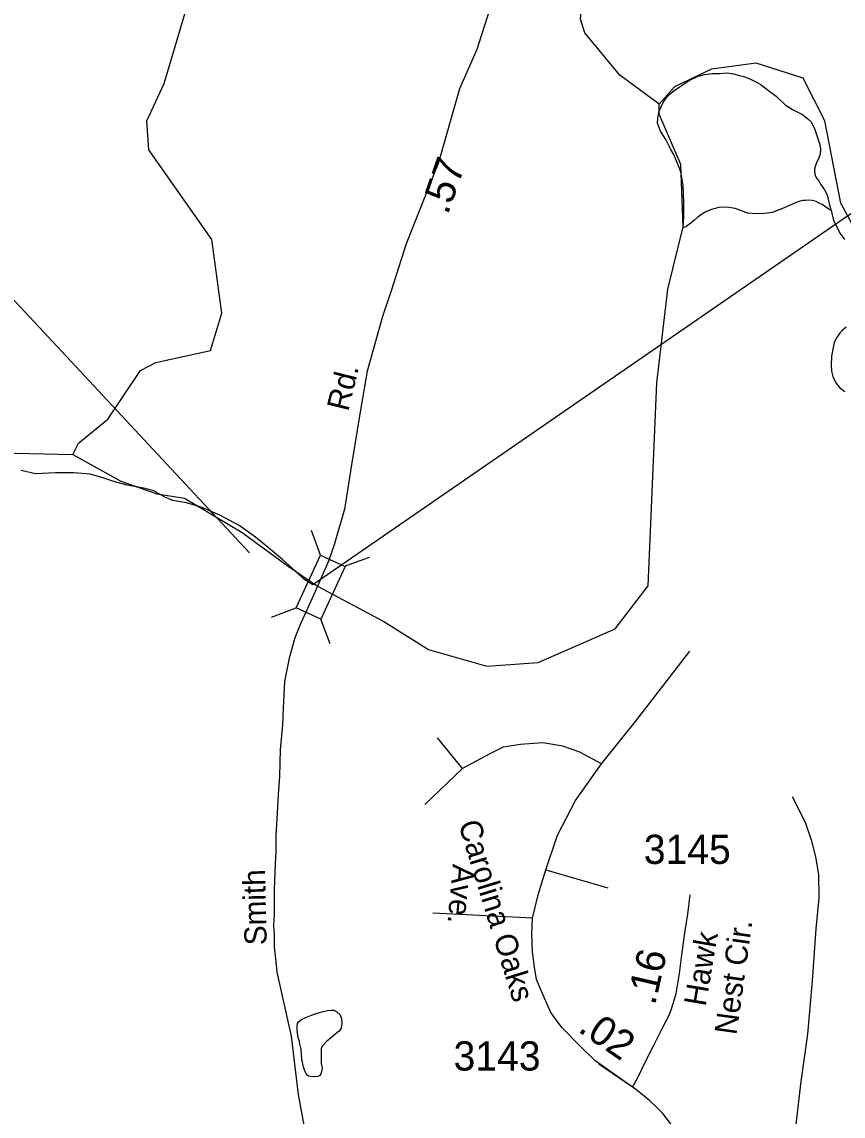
# Model space of a CAD drawing. Extents: x 2082433 to 2279600, y 546599 to 755198.
# Drawn here: x 2151340 to 2154852, y 643108 to 647788 of the extents above; entities that cross this region are included whole.
import ezdxf

# ---------------------------------------------------------------- set-up
doc = ezdxf.new("R2010")
doc.units = 0
for name, color, linetype in [('Exist Boundary Political Fire Districts', 7, 'Continuous'), ('Exist Hydrographic Creek Single Shore', 7, 'Continuous'), ('Exist Hydrographic Misc Water Feature', 7, 'Continuous'), ('Exist Road Non-System Type 51', 7, 'Continuous'), ('Exist Road Secondary Mileage Hundredths English Label', 7, 'Continuous'), ('Exist Road Secondary Structure Standard Bridge CELL', 7, 'Continuous'), ('Exist Road Secondary Structure Standard Bridge Number Label', 7, 'Continuous'), ('Exist Road Secondary Type 51 Attributed', 7, 'Continuous'), ('Exist Road Secondary Type 51 Label', 7, 'Continuous'), ('Exist Road Secondary Type 51 Number Label', 7, 'Continuous')]:
    doc.layers.add(name, color=color, linetype=linetype)

msp = doc.modelspace()

# ---------------------------------------------------------------- linework, layer by layer
at = {"layer": 'Exist Boundary Political Fire Districts'}
msp.add_lwpolyline([(2162383.5, 651697), (2157115.7, 648505.9), (2152584.3, 645379.7), (2152545.5, 645403.9), (2152513.3, 645435.9), (2152454.1, 645489.1), (2152394.8, 645538.8), (2152339.4, 645583.9), (2152268.9, 645633.7), (2152189.8, 645676.9), (2152106.1, 645711.9), (2152043.8, 645730.7), (2151984.7, 645741.4), (2151951.5, 645755.7), (2151904.7, 645782.9), (2151861.1, 645793.2), (2151790.7, 645806.4), (2151737.8, 645821), (2151685.9, 645837.6), (2151631.4, 645853.3), (2151561.3, 645858.8), (2151482.9, 645859.3), (2151398.3, 645855), (2151336.7, 645869.2)], dxfattribs=at)
at = {"layer": 'Exist Hydrographic Creek Single Shore'}
for points in [[(2151557.2, 645938.1), (2151582.2, 645986.8), (2151707.1, 646089.2), (2151847.2, 646296.3), (2151913.2, 646331.1), (2152146.1, 646382.1), (2152195.2, 646541.8), (2152152.1, 646857.7), (2151883.3, 647240.3), (2151874.3, 647365.2), (2151948.3, 647524.4), (2152185.1, 648323.3), (2152209.3, 648522.9), (2152307.1, 648950.6), (2152297.3, 649124.6), (2152238.3, 649316.1), (2152279.3, 649515.4), (2152268.2, 649833.8), (2152301.2, 649898.7), (2152641.2, 650318.2), (2152706.2, 650467.8), (2152543.4, 651307.6)], [(2154065.3, 647435.5), (2153897.3, 647560.2), (2153747.2, 647740.4), (2153729.2, 647799.9), (2153761.2, 648156.7), (2154033.3, 648708.8), (2154039.2, 648967.9), (2154072.3, 649075.4), (2154054.2, 649249.6), (2154012.4, 649316.1), (2154003.4, 649532.8), (2153877.3, 649765), (2153732.3, 650332.2), (2153728.4, 650932.5), (2153836.3, 651097.6)], [(2154918.3, 646873.6), (2154842.2, 647013), (2154773.3, 647365.3), (2154681.2, 647547.6), (2154480.3, 647610.7), (2154289.2, 647585.1), (2154131.3, 647509.5), (2154065.3, 647435.5)], [(2151557.2, 645938.1), (2151763.6, 645823.2), (2151916.7, 645770.1), (2152035.4, 645751.3), (2152282.1, 645604.4), (2152478.9, 645460.7), (2152604.7, 645374.3), (2152888.1, 645223.2), (2153078.7, 645104.4), (2153328.6, 645032.6), (2153547.2, 645048.2), (2153877.2, 645192.3), (2154018.3, 645376.4), (2154055.2, 646244.9), (2154102.2, 646644.1), (2154168.2, 646911.8), (2154158.1, 647177.7), (2154065.3, 647392.8), (2154065.3, 647435.5)], [(2148860.5, 644799), (2149232.1, 644692.9), (2149574.1, 644561.3), (2149657.2, 644585.9), (2149690, 644627.9), (2149747, 645026.9), (2149829, 645235.2), (2149953.1, 645370.4), (2150086.2, 645371), (2150345.1, 645264.1), (2150595.1, 645314.8), (2150819, 645441.4), (2150926.1, 645560.6), (2151133.2, 645877.9), (2151249.2, 645944.4), (2151557.2, 645938.1)]]:
    msp.add_lwpolyline(points, dxfattribs=at)
at = {"layer": 'Exist Hydrographic Misc Water Feature'}
for points in [[(2154167.3, 646906.9), (2154171, 646955), (2154170.8, 647015.1), (2154168.1, 647088.9), (2154158.1, 647144.8), (2154149.6, 647168.8), (2154139.6, 647192.6), (2154129.3, 647218.5), (2154115.6, 647242.4), (2154093.3, 647284.4), (2154070.7, 647320.2), (2154058.6, 647354.1), (2154058.8, 647375.9), (2154064.3, 647402.3), (2154074.4, 647424.3), (2154084, 647446.4), (2154103.7, 647472.6), (2154123.8, 647490.7), (2154159.7, 647514.8), (2154193.5, 647536.8), (2154229.2, 647555), (2154259.6, 647563.4), (2154291.3, 647567.5), (2154323.1, 647567.6), (2154355.3, 647569.6), (2154383.2, 647566.2), (2154409.2, 647558.2), (2154427.3, 647554.3), (2154453.1, 647544.2), (2154481.4, 647530.6), (2154501.7, 647518.6), (2154527.6, 647498.9), (2154565.9, 647470.8), (2154603.8, 647433), (2154635.8, 647413.6), (2154678.1, 647391.8), (2154700.6, 647373.8), (2154714.6, 647359.9), (2154730.4, 647327.9), (2154740.6, 647298), (2154751.1, 647268), (2154755, 647246.3), (2154753.1, 647222.3), (2154747.6, 647206.1), (2154739.4, 647188.3), (2154733.2, 647174.2), (2154729.7, 647158.1), (2154729.7, 647148), (2154731.8, 647132.2), (2154737.3, 647120), (2154747.8, 647108.3), (2154755.6, 647094.1), (2154772, 647070.2), (2154784.1, 647048.5), (2154794.1, 647004.4), (2154800.9, 646980.6)], [(2154800.9, 646980.6), (2154786.3, 646990.5), (2154762.3, 647006.4), (2154750, 647012.3), (2154736.5, 647020), (2154720.1, 647024.1), (2154704.3, 647026.1), (2154690.4, 647023.8), (2154680.1, 647024.1), (2154668.4, 647021.8), (2154650.4, 647015.6), (2154610.2, 646997.3), (2154550.5, 646973.1), (2154516.3, 646969), (2154484.5, 646966.9), (2154442.7, 646970.3), (2154410.7, 646982.5), (2154390.6, 646990.4), (2154354.5, 646995.8), (2154320.7, 646993.7), (2154288.7, 646985.5), (2154264.5, 646975.4), (2154242.5, 646961.3), (2154231.1, 646953.3), (2154214.6, 646939.1), (2154195, 646923), (2154181, 646913), (2154167.3, 646906.9)], [(2154800.9, 646980.6), (2154810.9, 646938.6), (2154839, 646882.8), (2154857.3, 646856.9)], [(2154865.5, 646483), (2154847, 646467.1), (2154839.4, 646458.9), (2154825.3, 646438.7), (2154813.6, 646416.6), (2154807.7, 646388.7), (2154802.3, 646358.7), (2154800.3, 646318.8), (2154802.1, 646294.6), (2154808.5, 646271), (2154820.8, 646244.8), (2154837, 646224.9), (2154858.9, 646206.9)], [(2152527.5, 643426.9), (2152521.5, 643444.8), (2152518.9, 643464.7), (2152517, 643476.7), (2152516.8, 643490.9), (2152518.7, 643504.9), (2152522.8, 643510.7), (2152535.1, 643521.1), (2152556.8, 643531.2), (2152578.5, 643539.2), (2152598.4, 643547.1), (2152616.5, 643553.3), (2152646.4, 643559.3), (2152662.6, 643561.8), (2152674.5, 643561.6), (2152686.6, 643553.7), (2152700.5, 643541.9), (2152706.9, 643523.9), (2152708.5, 643503.7), (2152705.3, 643483.9), (2152696.9, 643471.8), (2152687, 643464), (2152667.3, 643447.5), (2152643.1, 643427.6), (2152625.3, 643409.2), (2152621.6, 643403.3), (2152619.5, 643395.5), (2152619.5, 643365.5), (2152619.8, 643333.4), (2152624.1, 643313.3), (2152621.8, 643297.4), (2152618.1, 643289.5), (2152614.2, 643281.6), (2152605.8, 643277.5), (2152590.2, 643275.5), (2152573.8, 643277.1), (2152566.2, 643279.1), (2152558.2, 643285.1), (2152552.3, 643295), (2152543.9, 643316.9), (2152537.7, 643351.1), (2152533.6, 643394.7), (2152529.1, 643416.9), (2152527.5, 643426.9)]]:
    msp.add_lwpolyline(points, dxfattribs=at)
at = {"layer": 'Exist Road Non-System Type 51'}
for p, q in [((2153224.7, 644594.6), (2153117.7, 644726.5)), ((2153224.7, 644594.6), (2153063.5, 644440.8)), ((2153579.9, 644161), (2153845.1, 644084.8)), ((2153523.5, 643954.4), (2153097.9, 643976.4)), ((2153951.6, 643232.3), (2153807, 643330.3))]:
    msp.add_line(p, q, dxfattribs=at)
for points in [[(2153818.7, 644615.2), (2153964.5, 644795.4), (2154196.7, 645097.2)], [(2153818.7, 644615.2), (2153726.4, 644665), (2153653.2, 644689.9), (2153568.2, 644704.5), (2153471.5, 644697.2), (2153398.3, 644685.5), (2153340.4, 644657.6), (2153224.7, 644594.6)], [(2153579.9, 644161), (2153630.5, 644309), (2153706.7, 644458.4), (2153818.7, 644615.2)], [(2154829.1, 642503.1), (2154769, 642555.2), (2154734.1, 642592.5), (2154709.4, 642619.4), (2154687.9, 642654.3), (2154667.1, 642713.3), (2154654.5, 642769.2), (2154640.6, 642877.3), (2154646.3, 643037.2), (2154672.8, 643255.8), (2154701.6, 643458.4), (2154721.1, 643686.9), (2154736.1, 643909.3), (2154749.1, 644042), (2154747.5, 644140.9), (2154735, 644217.6), (2154717.5, 644284.7), (2154691.6, 644363.7), (2154634.9, 644474.1)], [(2153523.5, 643954.4), (2153547.7, 644054), (2153579.9, 644161)], [(2153951.6, 643232.3), (2153790.2, 643346.4), (2153722.8, 643410.9), (2153649.5, 643487.1), (2153601.2, 643551.5), (2153568.9, 643624.8), (2153541.1, 643692.2), (2153532.3, 643744.9), (2153523.5, 643810.9), (2153520.6, 643887), (2153523.5, 643954.4)]]:
    msp.add_lwpolyline(points, dxfattribs=at)
at = {"layer": 'Exist Road Secondary Structure Standard Bridge CELL'}
for p, q in [((2152617.2, 645507), (2152577.9, 645613.1)), ((2152720.1, 645459.8), (2152826.2, 645499.2)), ((2152407.3, 645242.6), (2152513.4, 645281.9)), ((2152658, 645127.5), (2152618.6, 645233.6))]:
    msp.add_line(p, q, dxfattribs=at)
msp.add_lwpolyline([(2152513.4, 645281.9), (2152616.8, 645507.2), (2152722, 645458.9), (2152618.6, 645233.6)], close=True, dxfattribs=at)
at = {"layer": 'Exist Road Secondary Structure Standard Bridge Number Label'}
msp.add_line((2152313.4, 645517.6), (2150356.1, 647615.6), dxfattribs=at)
at = {"layer": 'Exist Road Secondary Type 51 Attributed'}
for points in [[(2153528.7, 648232.4), (2153498.3, 648177.6), (2153444.2, 648071.9), (2153411.3, 648000.5), (2153372.8, 647914), (2153339.9, 647838.9), (2153285.8, 647669.9), (2153211.5, 647501.2), (2153121, 647186.6), (2152982.8, 646838.5), (2152918.7, 646637.1), (2152882.1, 646527.3), (2152816.3, 646294.8), (2152785.9, 646119.9), (2152749.1, 645893.8), (2152719.3, 645703.4), (2152704.7, 645654), (2152690, 645600.9), (2152674.9, 645551.5), (2152651.3, 645481.9), (2152604.7, 645374.3)], [(2152604.7, 645374.3), (2152588.2, 645339.1), (2152532.7, 645216.4), (2152507, 645154.2), (2152483.3, 645066.3), (2152463.1, 644967.5), (2152457.6, 644854), (2152454, 644780.7), (2152444.2, 644676.5), (2152440.8, 644560.6), (2152435.7, 644484.1), (2152430.2, 644379.8), (2152426.5, 644308.4), (2152426.5, 644238.8), (2152422.9, 644187.6), (2152419.2, 644077.7), (2152419.2, 644026.5), (2152419.2, 643969.7), (2152415.6, 643923.9), (2152419.2, 643883.7), (2152419.2, 643832.4), (2152426.5, 643768.3), (2152430.2, 643724.4), (2152491.6, 643450), (2152522, 643200.6), (2152555, 643014.8)], [(2153951.6, 643232.3), (2153976.9, 643278.7), (2154005.2, 643338.8), (2154040.3, 643409), (2154081, 643488.1), (2154106, 643537), (2154116.6, 643563), (2154127.1, 643594.7), (2154137.7, 643632.2), (2154151.6, 643717.9), (2154160.3, 643787.2), (2154175.1, 643892.6), (2154188.1, 643971.9), (2154198.1, 644054)], [(2154228.6, 642603.6), (2154229.1, 642606.3), (2154236.3, 642648.9), (2154238.5, 642698.1), (2154235.1, 642724.9), (2154234, 642754.2), (2154228, 642786.3), (2154219.1, 642822.8), (2154203.1, 642874.3), (2154183.8, 642937.1), (2154170.5, 642970.8), (2154156.7, 643002.9), (2154138.4, 643036.7), (2154125.8, 643056.7), (2154109.2, 643082.7), (2154081, 643119.7), (2154052.2, 643148.5), (2154024.1, 643174.5), (2153992, 643201.1), (2153957.7, 643228.2), (2153951.6, 643232.3)]]:
    msp.add_lwpolyline(points, dxfattribs=at)

# ---------------------------------------------------------------- texts
at = {"layer": 'Exist Road Secondary Mileage Hundredths English Label'}
for s, rotation, p in [('.57', 70.7665, (2153161.2, 646959.4)), ('.16', 76.9542, (2154047, 643578.8)), ('.02', 325.5387, (2153713.3, 643472.9))]:
    msp.add_text(s, height=125, rotation=rotation, dxfattribs=at).set_placement(p)
at = {"layer": 'Exist Road Secondary Type 51 Label'}
for s, rotation, p in [('Rd.', 76.1433, (2152734.9, 646118.6)), ('Carolina Oaks', 287.1019, (2153205.6, 644358.4)), ('Ave.', 264.8346, (2153182.9, 644187.6)), ('Smith', 91.365, (2152387.2, 643840)), ('Nest Cir.', 81.9895, (2154395.4, 643452.6)), ('Hawk', 80.4413, (2154263.8, 643574.5))]:
    msp.add_text(s, height=95, rotation=rotation, dxfattribs=at).set_placement(p)
at = {"layer": 'Exist Road Secondary Type 51 Number Label'}
for s, p in [('3145', (2153999.4, 644186.7)), ('3143', (2153186, 643303.1))]:
    msp.add_text(s, height=125, dxfattribs=at).set_placement(p)

doc.saveas('drawing.dxf')
